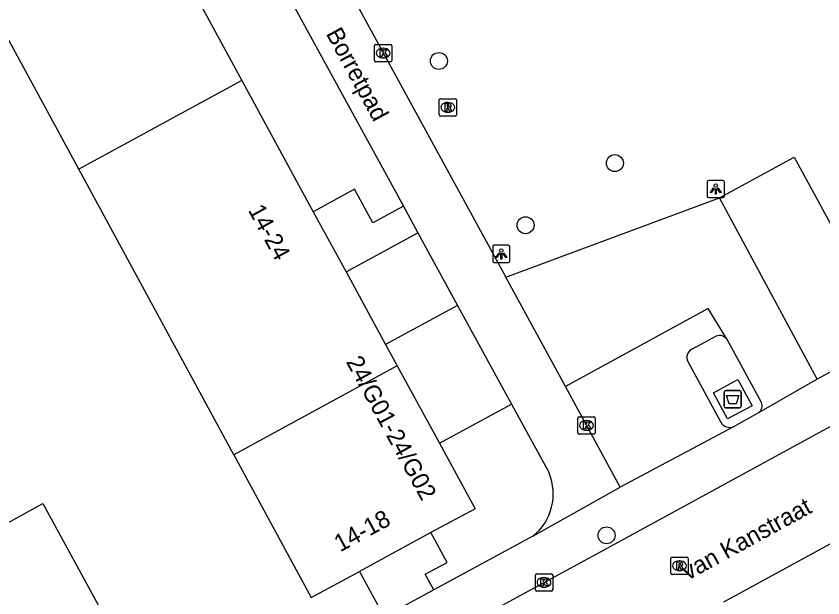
# Model space of a CAD drawing. Extents: x 158087 to 159494, y 382905 to 383981.
# Drawn here: x 159081.13 to 159127.71, y 383380.23 to 383413.81 of the extents above; entities that cross this region are included whole.
import ezdxf

# ---------------------------------------------------------------- set-up
doc = ezdxf.new("R2010")
doc.units = 0
for name, color, linetype in [('IMGEO_Afval_apart_plaats', 7, 'Continuous'), ('IMGEO_Boom', 7, 'Continuous'), ('IMGEO_Kolk', 7, 'Continuous'), ('IMGEO_Lichtpunt', 7, 'Continuous'), ('IMGEO_Openbare_ruimte_label', 7, 'Continuous'), ('IMGEO_Pand', 7, 'Continuous'), ('IMGEO_Pand_nummerreeks', 7, 'Continuous'), ('IMGEO_Parkeervlak_open', 7, 'Continuous'), ('IMGEO_Rijbaan_lokaal_open', 7, 'Continuous'), ('IMGEO_Rioolput', 7, 'Continuous'), ('IMGEO_Voetpad_gesloten', 7, 'Continuous'), ('IMGEO_Voetpad_open', 7, 'Continuous')]:
    doc.layers.add(name, color=color, linetype=linetype)

msp = doc.modelspace()

# ---------------------------------------------------------------- linework, layer by layer
at = {"layer": 'IMGEO_Afval_apart_plaats'}
for p, q in [((159122.01, 383391.296), (159122.01, 383392.096)), ((159122.01, 383392.096), (159122.01, 383391.296)), ((159122.11, 383392.196), (159122.9, 383392.196)), ((159122.9, 383392.196), (159122.11, 383392.196)), ((159123, 383392.096), (159123, 383391.296)), ((159123, 383391.296), (159123, 383392.096)), ((159122.9, 383391.196), (159122.11, 383391.196)), ((159122.11, 383391.196), (159122.9, 383391.196))]:
    msp.add_line(p, q, dxfattribs=at)
msp.add_lwpolyline([(159122.153, 383391.91), (159122.857, 383391.91), (159122.708, 383391.44), (159122.302, 383391.44), (159122.153, 383391.91)], dxfattribs=at)
for centre, start, end in [((159122.11, 383392.096), 90, 180), ((159122.11, 383392.096), 90, 180), ((159122.9, 383392.096), 0, 90), ((159122.9, 383392.096), 360, 90), ((159122.11, 383391.296), 180, 270), ((159122.11, 383391.296), 180, 270), ((159122.9, 383391.296), 270, 0), ((159122.9, 383391.296), 270, 0)]:
    msp.add_arc(centre, 0.1, start, end, dxfattribs=at)
at = {"layer": 'IMGEO_Boom'}
for centre in [(159105.541, 383411.225), (159115.702, 383405.328), (159110.543, 383401.739), (159115.222, 383383.839)]:
    msp.add_circle(centre, 0.489, dxfattribs=at)
at = {"layer": 'IMGEO_Kolk'}
for p, q in [((159101.826, 383411.254), (159101.826, 383412.106)), ((159101.901, 383412.18), (159102.753, 383412.18)), ((159102.314, 383411.96), (159102.339, 383411.96)), ((159102.827, 383412.106), (159102.827, 383411.254)), ((159102.753, 383411.18), (159101.901, 383411.18)), ((159102.337, 383411.4), (159102.312, 383411.4)), ((159113.562, 383389.759), (159113.562, 383390.611)), ((159113.637, 383390.685), (159114.489, 383390.685)), ((159114.05, 383390.465), (159114.075, 383390.465)), ((159114.563, 383390.611), (159114.563, 383389.759)), ((159114.489, 383389.685), (159113.637, 383389.685)), ((159114.073, 383389.905), (159114.048, 383389.905)), ((159111.184, 383381.622), (159112.036, 383381.622)), ((159111.109, 383380.696), (159111.109, 383381.548)), ((159111.597, 383381.402), (159111.622, 383381.402)), ((159112.11, 383381.548), (159112.11, 383380.696)), ((159111.62, 383380.842), (159111.595, 383380.842)), ((159112.036, 383380.622), (159111.184, 383380.622))]:
    msp.add_line(p, q, dxfattribs=at)
for points in [[(159101.826, 383411.254), (159101.826, 383412.106)], [(159101.901, 383412.18), (159102.753, 383412.18)], [(159102.147, 383411.88), (159102.27, 383411.88), (159102.27, 383411.729), (159102.4, 383411.88), (159102.564, 383411.88), (159102.418, 383411.729), (159102.571, 383411.48), (159102.419, 383411.48), (159102.334, 383411.644), (159102.27, 383411.577), (159102.27, 383411.48), (159102.147, 383411.48), (159102.147, 383411.88)], [(159102.827, 383412.106), (159102.827, 383411.254)], [(159102.753, 383411.18), (159101.901, 383411.18)], [(159113.562, 383389.759), (159113.562, 383390.611)], [(159113.637, 383390.685), (159114.489, 383390.685)], [(159114.563, 383390.611), (159114.563, 383389.759)], [(159113.883, 383390.385), (159114.006, 383390.385), (159114.006, 383390.234), (159114.136, 383390.385), (159114.3, 383390.385), (159114.154, 383390.234), (159114.307, 383389.985), (159114.155, 383389.985), (159114.07, 383390.149), (159114.006, 383390.082), (159114.006, 383389.985), (159113.883, 383389.985), (159113.883, 383390.385)], [(159114.489, 383389.685), (159113.637, 383389.685)], [(159111.184, 383381.622), (159112.036, 383381.622)], [(159111.109, 383380.696), (159111.109, 383381.548)], [(159111.43, 383381.322), (159111.553, 383381.322), (159111.553, 383381.171), (159111.683, 383381.322), (159111.847, 383381.322), (159111.701, 383381.171), (159111.854, 383380.922), (159111.702, 383380.922), (159111.617, 383381.086), (159111.553, 383381.019), (159111.553, 383380.922), (159111.43, 383380.922), (159111.43, 383381.322)], [(159112.11, 383381.548), (159112.11, 383380.696)], [(159112.036, 383380.622), (159111.184, 383380.622)]]:
    msp.add_lwpolyline(points, dxfattribs=at)
for centre, start, end in [((159101.903, 383412.104), 91.552, 178.448), ((159101.903, 383412.104), 91.552, 178.448), ((159102.751, 383412.104), 1.552, 88.448), ((159102.751, 383412.104), 1.552, 88.448), ((159101.903, 383411.256), 181.552, 268.448), ((159101.903, 383411.256), 181.552, 268.448), ((159102.751, 383411.256), 271.552, 358.448), ((159102.751, 383411.256), 271.552, 358.448), ((159113.639, 383390.609), 91.552, 178.448), ((159113.639, 383390.609), 91.552, 178.448), ((159114.487, 383390.609), 1.552, 88.448), ((159114.487, 383390.609), 1.552, 88.448), ((159113.639, 383389.761), 181.552, 268.448), ((159113.639, 383389.761), 181.552, 268.448), ((159114.487, 383389.761), 271.552, 358.448), ((159114.487, 383389.761), 271.552, 358.448), ((159111.186, 383381.546), 91.552, 178.448), ((159111.186, 383381.546), 91.552, 178.448), ((159112.034, 383381.546), 1.552, 88.448), ((159112.034, 383381.546), 1.552, 88.448), ((159111.186, 383380.698), 181.552, 268.448), ((159111.186, 383380.698), 181.552, 268.448), ((159112.034, 383380.698), 271.552, 358.448), ((159112.034, 383380.698), 271.552, 358.448)]:
    msp.add_arc(centre, 0.0765, start, end, dxfattribs=at)
for centre, major_axis, ratio, start_param, end_param in [((159102.313, 383411.68), (-0.387, 0.002), 0.722429, 4.712389, 7.853982), ((159102.338, 383411.68), (-0.39, 0.002), 0.717154, 1.570796, 4.712389), ((159114.049, 383390.185), (-0.387, 0.002), 0.722429, 4.712389, 7.853982), ((159114.074, 383390.185), (-0.39, 0.002), 0.717154, 1.570796, 4.712389), ((159111.596, 383381.122), (-0.387, 0.002), 0.722429, 4.712389, 7.853982), ((159111.621, 383381.122), (-0.39, 0.002), 0.717154, 1.570796, 4.712389)]:
    msp.add_ellipse(centre, major_axis=major_axis, ratio=ratio, start_param=start_param, end_param=end_param, dxfattribs=at)
at = {"layer": 'IMGEO_Lichtpunt'}
for p, q in [((159121.028, 383404.236), (159121.028, 383403.429)), ((159121.028, 383404.236), (159121.028, 383403.429)), ((159121.93, 383404.331), (159121.122, 383404.331)), ((159121.93, 383404.331), (159121.122, 383404.331)), ((159122.024, 383403.429), (159122.024, 383404.236)), ((159122.024, 383403.429), (159122.024, 383404.236)), ((159121.122, 383403.335), (159121.93, 383403.335)), ((159121.122, 383403.335), (159121.93, 383403.335)), ((159108.645, 383400.488), (159108.645, 383399.681)), ((159108.645, 383400.488), (159108.645, 383399.681)), ((159109.547, 383400.583), (159108.739, 383400.583)), ((159109.547, 383400.583), (159108.739, 383400.583)), ((159109.641, 383399.681), (159109.641, 383400.488)), ((159109.641, 383399.681), (159109.641, 383400.488)), ((159108.739, 383399.587), (159109.547, 383399.587)), ((159108.739, 383399.587), (159109.547, 383399.587))]:
    msp.add_line(p, q, dxfattribs=at)
for points in [[(159121.402, 383403.9), (159121.441, 383403.872), (159121.253, 383403.61), (159121.215, 383403.637), (159121.402, 383403.9)], [(159121.504, 383403.852), (159121.551, 383403.852), (159121.551, 383403.53), (159121.504, 383403.53), (159121.504, 383403.852)], [(159121.614, 383403.872), (159121.652, 383403.899), (159121.839, 383403.637), (159121.8, 383403.609), (159121.614, 383403.872)], [(159109.019, 383400.152), (159109.058, 383400.124), (159108.87, 383399.862), (159108.832, 383399.889), (159109.019, 383400.152)], [(159109.121, 383400.104), (159109.168, 383400.104), (159109.168, 383399.782), (159109.121, 383399.782), (159109.121, 383400.104)], [(159109.231, 383400.124), (159109.269, 383400.151), (159109.456, 383399.889), (159109.417, 383399.861), (159109.231, 383400.124)]]:
    msp.add_lwpolyline(points, dxfattribs=at)
for centre in [(159121.527, 383404.034), (159109.144, 383400.286)]:
    msp.add_circle(centre, 0.0994, dxfattribs=at)
for centre, start, end in [((159121.122, 383404.236), 90, 180), ((159121.122, 383404.236), 90, 180), ((159121.93, 383404.236), 0, 90), ((159121.93, 383404.236), 0, 90), ((159121.122, 383403.429), 180, 270), ((159121.122, 383403.429), 180, 270), ((159121.93, 383403.429), 270, 0), ((159121.93, 383403.429), 270, 360), ((159108.739, 383400.488), 90, 180), ((159108.739, 383400.488), 90, 180), ((159109.547, 383400.488), 0, 90), ((159109.547, 383400.488), 0, 90), ((159108.739, 383399.681), 180, 270), ((159108.739, 383399.681), 180, 270), ((159109.547, 383399.681), 270, 0), ((159109.547, 383399.681), 270, 360)]:
    msp.add_arc(centre, 0.0946, start, end, dxfattribs=at)
at = {"layer": 'IMGEO_Pand'}
for points in [[(159084.743, 383404.979), (159075.798, 383421.458)], [(159091.793, 383414.439), (159094.162, 383410.091)], [(159094.162, 383410.091), (159084.743, 383404.979)], [(159094.162, 383410.091), (159098.286, 383402.523)], [(159093.696, 383388.485), (159084.743, 383404.979)], [(159098.286, 383402.523), (159100.178, 383399.051)], [(159100.178, 383399.051), (159102.464, 383394.855)], [(159102.464, 383394.855), (159103.137, 383393.62)], [(159103.137, 383393.62), (159093.696, 383388.485)], [(159103.137, 383393.62), (159105.571, 383389.153)], [(159105.571, 383389.153), (159107.628, 383385.377), (159105.08, 383383.994)], [(159093.696, 383388.485), (159098.17, 383380.243), (159100.961, 383381.758)], [(159105.08, 383383.994), (159100.961, 383381.758)]]:
    msp.add_lwpolyline(points, dxfattribs=at)
at = {"layer": 'IMGEO_Parkeervlak_open'}
for points in [[(159121.746, 383403.327), (159126.046, 383405.677), (159131.758, 383395.225)], [(159076.091, 383364.838), (159068.874, 383378.068), (159082.67, 383385.686), (159089.926, 383372.386)]]:
    msp.add_lwpolyline(points, dxfattribs=at)
at = {"layer": 'IMGEO_Rijbaan_lokaal_open'}
for points in [[(159086.641, 383367.527), (159088.92, 383368.773), (159100.897, 383375.295), (159115.499, 383383.237), (159133.419, 383393.006), (159145.569, 383399.789), (159157.026, 383406.034), (159179.346, 383418.308), (159202.714, 383431.101), (159207.491, 383433.7)], [(159109.406, 383398.747), (159121.746, 383403.327)], [(159127.383, 383392.846), (159121.746, 383403.327)], [(159112.847, 383392.423), (159109.406, 383398.747)], [(159122.184, 383395.153), (159121.086, 383396.926), (159112.847, 383392.423)], [(159124.159, 383391.506), (159122.184, 383395.153)], [(159127.383, 383392.846), (159123.993, 383390.914)], [(159121.995, 383379.996), (159128.162, 383383.366)]]:
    msp.add_lwpolyline(points, dxfattribs=at)
msp.add_arc((159123.716, 383391.311), 0.484, 304.9058, 23.7667, dxfattribs=at)
at = {"layer": 'IMGEO_Rioolput'}
for p, q in [((159105.551, 383408.122), (159105.551, 383408.974)), ((159105.626, 383409.048), (159106.478, 383409.048)), ((159106.039, 383408.828), (159106.064, 383408.828)), ((159106.552, 383408.974), (159106.552, 383408.122)), ((159106.062, 383408.268), (159106.037, 383408.268)), ((159106.478, 383408.048), (159105.626, 383408.048)), ((159119.003, 383382.582), (159119.855, 383382.582)), ((159118.928, 383381.656), (159118.928, 383382.508)), ((159119.416, 383382.362), (159119.441, 383382.362)), ((159119.929, 383382.508), (159119.929, 383381.656)), ((159119.439, 383381.802), (159119.414, 383381.802)), ((159119.855, 383381.582), (159119.003, 383381.582))]:
    msp.add_line(p, q, dxfattribs=at)
for points in [[(159105.551, 383408.122), (159105.551, 383408.974)], [(159105.626, 383409.048), (159106.478, 383409.048)], [(159106.14, 383408.746), (159105.888, 383408.748), (159105.888, 383408.348)], [(159106.066, 383408.667), (159106.012, 383408.667), (159106.012, 383408.586)], [(159106.552, 383408.974), (159106.552, 383408.122)], [(159105.888, 383408.348), (159106.012, 383408.348), (159106.012, 383408.51), (159106.023, 383408.51)], [(159106.012, 383408.586), (159106.064, 383408.586)], [(159106.07, 383408.481), (159106.141, 383408.348), (159106.281, 383408.348), (159106.216, 383408.474)], [(159106.478, 383408.048), (159105.626, 383408.048)], [(159119.003, 383382.582), (159119.855, 383382.582)], [(159118.928, 383381.656), (159118.928, 383382.508)], [(159119.517, 383382.28), (159119.265, 383382.282), (159119.265, 383381.882)], [(159119.443, 383382.201), (159119.389, 383382.201), (159119.389, 383382.12)], [(159119.389, 383382.12), (159119.441, 383382.12)], [(159119.929, 383382.508), (159119.929, 383381.656)], [(159119.265, 383381.882), (159119.389, 383381.882), (159119.389, 383382.044), (159119.4, 383382.044)], [(159119.447, 383382.015), (159119.518, 383381.882), (159119.658, 383381.882), (159119.593, 383382.008)], [(159119.855, 383381.582), (159119.003, 383381.582)]]:
    msp.add_lwpolyline(points, dxfattribs=at)
for centre, radius, start, end in [((159105.628, 383408.972), 0.0765, 91.552, 178.448), ((159105.628, 383408.972), 0.0765, 91.552, 178.448), ((159106.072, 383408.571), 0.0964, 77.0061, 93.1865), ((159106.086, 383408.628), 0.0378, 276.6634, 79.6772), ((159106.139, 383408.636), 0.109, 350.3612, 89.416), ((159106.137, 383408.636), 0.112, 277.5842, 350.9817), ((159106.476, 383408.972), 0.0765, 1.552, 88.448), ((159106.476, 383408.972), 0.0765, 1.552, 88.448), ((159106.022, 383408.457), 0.0533, 26.0293, 88.6989), ((159106.048, 383408.775), 0.19, 274.7715, 282.9687), ((159106.121, 383408.421), 0.108, 29.5134, 73.7905), ((159105.628, 383408.124), 0.0765, 181.552, 268.448), ((159105.628, 383408.124), 0.0765, 181.552, 268.448), ((159106.476, 383408.124), 0.0765, 271.552, 358.448), ((159106.476, 383408.124), 0.0765, 271.552, 358.448), ((159119.005, 383382.506), 0.0765, 91.552, 178.448), ((159119.005, 383382.506), 0.0765, 91.552, 178.448), ((159119.853, 383382.506), 0.0765, 1.552, 88.448), ((159119.853, 383382.506), 0.0765, 1.552, 88.448), ((159119.425, 383382.309), 0.19, 274.7715, 282.9687), ((159119.449, 383382.105), 0.0964, 77.0061, 93.1865), ((159119.463, 383382.162), 0.0378, 276.6634, 79.6772), ((159119.516, 383382.17), 0.109, 350.3612, 89.416), ((159119.514, 383382.17), 0.112, 277.5842, 350.9817), ((159119.005, 383381.658), 0.0765, 181.552, 268.448), ((159119.005, 383381.658), 0.0765, 181.552, 268.448), ((159119.399, 383381.991), 0.0533, 26.0293, 88.6989), ((159119.498, 383381.955), 0.108, 29.5134, 73.7905), ((159119.853, 383381.658), 0.0765, 271.552, 358.448), ((159119.853, 383381.658), 0.0765, 271.552, 358.448)]:
    msp.add_arc(centre, radius, start, end, dxfattribs=at)
for centre, major_axis, ratio, start_param, end_param in [((159106.038, 383408.548), (-0.387, 0.002), 0.722429, 4.712389, 7.853982), ((159106.063, 383408.548), (-0.39, 0.002), 0.717154, 1.570796, 4.712389), ((159119.415, 383382.082), (-0.387, 0.002), 0.722429, 4.712389, 7.853982), ((159119.44, 383382.082), (-0.39, 0.002), 0.717154, 1.570796, 4.712389)]:
    msp.add_ellipse(centre, major_axis=major_axis, ratio=ratio, start_param=start_param, end_param=end_param, dxfattribs=at)
at = {"layer": 'IMGEO_Voetpad_gesloten'}
msp.add_lwpolyline([(159123.621, 383391.318), (159122.204, 383390.557), (159121.389, 383392.074), (159122.806, 383392.835), (159123.621, 383391.318)], dxfattribs=at)
at = {"layer": 'IMGEO_Voetpad_open'}
for points in [[(159092.112, 383430.391), (159109.406, 383398.747)], [(159095.917, 383416.693), (159103.487, 383402.842)], [(159103.487, 383402.842), (159101.72, 383401.876), (159100.66, 383403.817), (159098.286, 383402.523)], [(159103.487, 383402.842), (159104.324, 383401.31)], [(159100.178, 383399.051), (159104.324, 383401.31)], [(159104.324, 383401.31), (159106.616, 383397.117)], [(159106.616, 383397.117), (159102.464, 383394.855)], [(159106.616, 383397.117), (159109.73, 383391.419)], [(159121.547, 383395.336), (159120.124, 383394.561)], [(159131.758, 383395.225), (159127.383, 383392.846)], [(159119.908, 383393.869), (159121.823, 383390.365)], [(159116.002, 383386.625), (159112.847, 383392.423)], [(159105.571, 383389.153), (159109.73, 383391.419)], [(159109.73, 383391.419), (159111.903, 383387.442)], [(159123.993, 383390.914), (159122.546, 383390.098)], [(159122.546, 383390.098), (159116.002, 383386.625)], [(159110.97, 383383.785), (159116.002, 383386.625)], [(159105.25, 383380.687), (159104.755, 383381.6), (159106.011, 383382.28), (159105.08, 383383.994)], [(159110.97, 383383.785), (159105.25, 383380.687)], [(159100.961, 383381.758), (159102.385, 383379.135)], [(159105.25, 383380.687), (159102.385, 383379.135)]]:
    msp.add_lwpolyline(points, dxfattribs=at)
for centre, radius, start, end in [((159121.748, 383394.836), 0.539, 36.022, 111.9209), ((159120.35, 383394.111), 0.503, 116.6186, 208.711), ((159122.359, 383390.703), 0.634, 212.2674, 287.1948), ((159108.988, 383386.238), 3.154, 308.9372, 22.438)]:
    msp.add_arc(centre, radius, start, end, dxfattribs=at)

# ---------------------------------------------------------------- texts
at = {"layer": 'IMGEO_Openbare_ruimte_label'}
for s, rotation, p in [('Borretpad', 298.5373, (159098.996, 383412.807)), ('van Kanstraat', 28.743, (159119.922, 383381.222))]:
    msp.add_text(s, height=1, rotation=rotation, dxfattribs=at).set_placement(p)
at = {"layer": 'IMGEO_Pand_nummerreeks'}
for s, rotation, p in [('14-24', 298.5847, (159094.5, 383402.618)), ('24/G01-24/G02', 298.5847, (159100.157, 383393.863)), ('14-18', 28.4932, (159099.835, 383382.853))]:
    msp.add_text(s, height=1, rotation=rotation, dxfattribs=at).set_placement(p)

doc.saveas('drawing.dxf')
